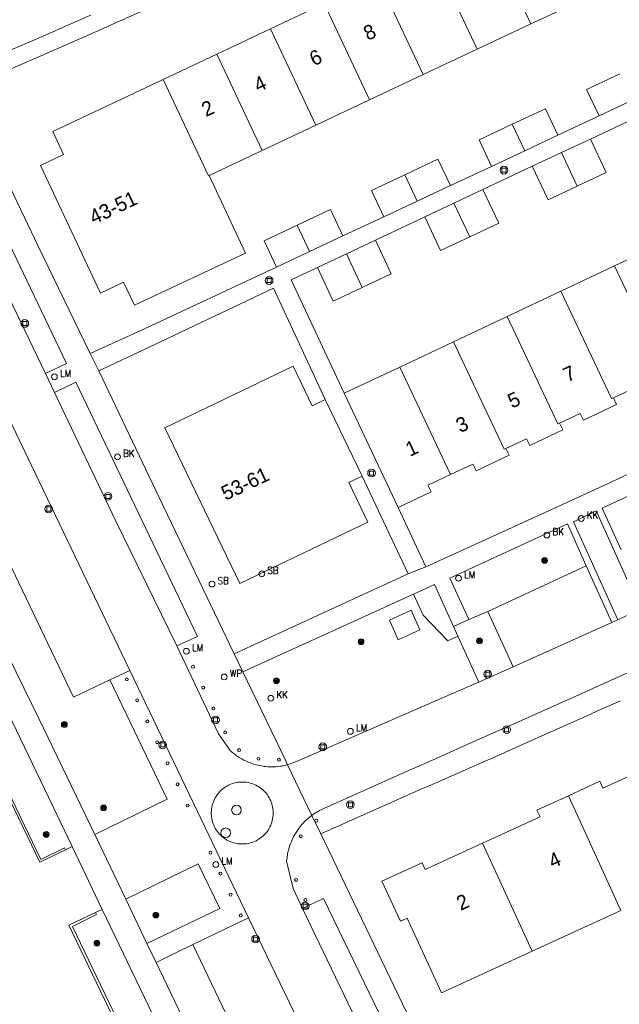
# Model space of a CAD drawing. Header units: metres. Extents: x 138165 to 154469, y 480134 to 494189.
# Tile 488 of 656: x 145796 to 145847, y 487907 to 487991. Entities that reach past the tile are written whole.
import ezdxf

# ---------------------------------------------------------------- set-up
doc = ezdxf.new("R2010")
doc.units = ezdxf.units.M
doc.header["$LTSCALE"] = 0.001
doc.header["$MEASUREMENT"] = 0
for name, color, linetype, lineweight in [('Level 5', 7, 'Continuous', 0), ('TOP-L-terrein hoogteverschil grondkering', 7, 'Continuous', 0), ('TOP-L-topo objecten punt', 7, 'Continuous', 0), ('TOP-L-topo objecten vlak', 7, 'Continuous', 0), ('TOP-L-verharding molgoot', 7, 'Continuous', 0), ('TOP-T-topo huisnummering naamgeving', 7, 'Continuous', 0)]:
    doc.layers.add(name, color=color, linetype=linetype, lineweight=lineweight)
doc.styles.add('Style-INTL_ISO', font='INTL_ISO.shx')
doc.styles.add('Style-STANDARD', font='STANDARD.shx')

# ---------------------------------------------------------------- blocks, each defined once
blk = doc.blocks.new('24')
at = {"layer": 'TOP-L-topo objecten punt', "color": 7, "linetype": 'Continuous', "lineweight": 0}
for radius in [0.025, 0.0182, 0.0115, 0.005]:
    blk.add_circle((0, 0), radius, dxfattribs=at)
blk = doc.blocks.new('39')
at = {"layer": 'TOP-L-topo objecten punt', "color": 7, "linetype": 'Continuous', "lineweight": 0}
for p, q in [((0.0175, 0.0175), (-0.0175, 0.0175)), ((-0.0175, 0.0175), (-0.0175, -0.0175)), ((0.0175, 0.0175), (0.0175, -0.0175)), ((0.0175, -0.0175), (-0.0175, -0.0175))]:
    blk.add_line(p, q, dxfattribs=at)
blk.add_circle((0, 0), 0.0332, dxfattribs=at)
blk = doc.blocks.new('*U13')
at = {"layer": 'Level 5', "color": 7, "linetype": 'Continuous', "lineweight": 0}
blk.add_circle((0, 0), 0.0415, dxfattribs=at)
blk = doc.blocks.new('150')
at = {"layer": 'Level 5', "color": 7, "linetype": 'Continuous', "lineweight": 0}
blk.add_blockref('*U13', (0, 0), dxfattribs=at)
blk = doc.blocks.new('72')
at = {"layer": 'TOP-L-topo objecten punt', "color": 7, "linetype": 'Continuous', "lineweight": 0}
blk.add_circle((0, 0), 0.025, dxfattribs=at)
at = {"layer": 'TOP-L-topo objecten punt', "color": 7, "linetype": 'Continuous', "lineweight": 0, "style": 'Style-STANDARD'}
blk.add_text('BK', height=0.06, dxfattribs=at).set_placement((0.0483, 0))
blk = doc.blocks.new('73')
at = {"layer": 'TOP-L-topo objecten punt', "color": 7, "linetype": 'Continuous', "lineweight": 0}
blk.add_circle((0, 0), 0.025, dxfattribs=at)
at = {"layer": 'TOP-L-topo objecten punt', "color": 7, "linetype": 'Continuous', "lineweight": 0, "style": 'Style-STANDARD'}
blk.add_text('WP', height=0.06, dxfattribs=at).set_placement((0.0483, 0))
blk = doc.blocks.new('10')
at = {"layer": 'TOP-L-topo objecten punt', "linetype": 'Continuous', "lineweight": 0}
blk.add_circle((0, 0), 0.0125, dxfattribs=at)
blk = doc.blocks.new('16')
at = {"layer": 'TOP-L-topo objecten punt', "color": 7, "linetype": 'Continuous', "lineweight": 0}
blk.add_circle((0, 0), 0.025, dxfattribs=at)
at = {"layer": 'TOP-L-topo objecten punt', "color": 7, "linetype": 'Continuous', "lineweight": 0, "style": 'Style-STANDARD'}
blk.add_text('LM', height=0.06, dxfattribs=at).set_placement((0.0483, 0))
blk = doc.blocks.new('119')
at = {"layer": 'TOP-L-topo objecten punt', "color": 7, "linetype": 'Continuous', "lineweight": 0}
blk.add_circle((0, 0), 0.025, dxfattribs=at)
at = {"layer": 'TOP-L-topo objecten punt', "color": 7, "linetype": 'Continuous', "lineweight": 0, "style": 'Style-STANDARD'}
blk.add_text('KK', height=0.06, dxfattribs=at).set_placement((0.0483, 0))
blk = doc.blocks.new('175')
at = {"layer": 'TOP-L-topo objecten punt', "color": 7, "linetype": 'Continuous', "lineweight": 0}
blk.add_circle((0, 0), 0.025, dxfattribs=at)
at = {"layer": 'TOP-L-topo objecten punt', "color": 7, "linetype": 'Continuous', "lineweight": 0, "style": 'Style-STANDARD'}
blk.add_text('SB', height=0.06, dxfattribs=at).set_placement((0.0483, 0))

msp = doc.modelspace()

# ---------------------------------------------------------------- linework, layer by layer
at = {"layer": 'TOP-L-terrein hoogteverschil grondkering', "flags": 128}
for points in [[(145768.213, 487986.221), (145768.274, 487986.021), (145766.189, 487985.007), (145797.793, 487919.295), (145799.83, 487920.3), (145799.931, 487920.13)], [(145799.931, 487920.13), (145797.714, 487919.067), (145786.765, 487941.788)], [(145815.556, 487881.72), (145800.213, 487913.68), (145802.508, 487914.767)], [(145802.508, 487914.767), (145802.579, 487914.589), (145800.516, 487913.568), (145824.97, 487862.682), (145824.756, 487862.586)]]:
    msp.add_lwpolyline(points, dxfattribs=at)
at = {"layer": 'TOP-L-topo objecten vlak', "flags": 128}
for points in [[(145839.88, 487991.036), (145835.988, 487999.306)], [(145831.374, 487997.134), (145835.266, 487988.865)], [(145830.651, 487986.693), (145826.759, 487994.962)], [(145839.88, 487991.036), (145844.495, 487993.208)], [(145791.138, 487985.379), (145793.388, 487986.362), (145795.637, 487987.347), (145797.885, 487988.334), (145802.379, 487990.313), (145804.625, 487991.305), (145806.87, 487992.3)], [(145822.145, 487992.79), (145817.53, 487990.618)], [(145826.037, 487984.521), (145822.145, 487992.79)], [(145790.616, 487986.489), (145791.59, 487987.201), (145792.487, 487987.601), (145794.412, 487988.437), (145798.259, 487990.116), (145800.182, 487990.958), (145802.103, 487991.802)], [(145817.53, 487990.618), (145812.916, 487988.447)], [(145817.53, 487990.618), (145821.422, 487982.349)], [(145835.266, 487988.865), (145839.88, 487991.036)], [(145812.916, 487988.447), (145808.302, 487986.275)], [(145816.808, 487980.178), (145812.916, 487988.447)], [(145830.651, 487986.693), (145835.266, 487988.865)], [(145768.752, 487986.493), (145800.493, 487920.434)], [(145826.037, 487984.521), (145830.651, 487986.693)], [(145847.527, 487986.765), (145844.676, 487985.423), (145845.751, 487983.14)], [(145808.302, 487986.275), (145798.825, 487981.815), (145799.762, 487979.824), (145797.772, 487978.888), (145802.925, 487967.94), (145804.915, 487968.876), (145805.851, 487966.885), (145815.389, 487971.375), (145812.255, 487978.035)], [(145808.302, 487986.275), (145812.195, 487978.005), (145812.255, 487978.035)], [(145802.041, 487962.736), (145797.523, 487972.067), (145797.013, 487973.152), (145791.138, 487985.379)], [(145821.422, 487982.349), (145826.037, 487984.521)], [(145914.145, 487983.909), (145904.02, 487978.901), (145880.752, 487967.665), (145874.462, 487964.687), (145871.667, 487963.367), (145866.074, 487960.734), (145863.276, 487959.419), (145857.679, 487956.796), (145852.077, 487954.181), (145849.275, 487952.875), (145846.473, 487951.572), (145840.865, 487948.971), (145830.881, 487944.427)], [(145848.592, 487984.503), (145845.751, 487983.14)], [(145842.22, 487981.487), (145841.148, 487983.763), (145838.298, 487982.422)], [(145845.751, 487983.14), (145842.22, 487981.487)], [(145845.009, 487981.158), (145849.242, 487983.161)], [(145816.808, 487980.178), (145821.422, 487982.349)], [(145838.298, 487982.422), (145835.447, 487981.08), (145836.513, 487978.815)], [(145839.367, 487980.151), (145838.298, 487982.422)], [(145842.22, 487981.487), (145839.367, 487980.151)], [(145842.51, 487979.991), (145845.009, 487981.158)], [(145843.867, 487977.108), (145846.363, 487978.283), (145845.009, 487981.158)], [(145812.255, 487978.035), (145816.808, 487980.178)], [(145839.367, 487980.151), (145836.513, 487978.815)], [(145840.012, 487978.818), (145842.51, 487979.991)], [(145843.867, 487977.108), (145842.51, 487979.991)], [(145784.555, 487979.021), (145805.441, 487935.542)], [(145832.982, 487977.161), (145831.914, 487979.43), (145829.064, 487978.088)], [(145836.513, 487978.815), (145832.982, 487977.161)], [(145835.778, 487976.814), (145840.012, 487978.818)], [(145840.012, 487978.818), (145841.37, 487975.932), (145843.867, 487977.108)], [(145790.131, 487977.771), (145791.966, 487978.66), (145800.013, 487961.885), (145798.22, 487961.038)], [(145829.064, 487978.088), (145826.213, 487976.746), (145827.276, 487974.489)], [(145830.129, 487975.826), (145829.064, 487978.088)], [(145798.22, 487961.038), (145790.131, 487977.771)], [(145832.982, 487977.161), (145830.129, 487975.826)], [(145833.284, 487975.643), (145835.778, 487976.814)], [(145834.638, 487972.765), (145837.134, 487973.939), (145835.778, 487976.814)], [(145830.129, 487975.826), (145827.276, 487974.489)], [(145830.788, 487974.466), (145833.284, 487975.643)], [(145833.284, 487975.643), (145834.638, 487972.765)], [(145823.744, 487972.836), (145822.677, 487975.104), (145819.827, 487973.763)], [(145819.827, 487973.763), (145816.976, 487972.421), (145818.038, 487970.164)], [(145820.892, 487971.5), (145819.827, 487973.763)], [(145827.276, 487974.489), (145823.744, 487972.836)], [(145826.553, 487972.472), (145830.788, 487974.466)], [(145830.788, 487974.466), (145832.141, 487971.59), (145834.638, 487972.765)], [(145823.744, 487972.836), (145820.892, 487971.5)], [(145824.055, 487971.302), (145826.553, 487972.472)], [(145825.41, 487968.422), (145827.906, 487969.596), (145826.553, 487972.472)], [(145851.701, 487972.449), (145847.088, 487970.274)], [(145820.892, 487971.5), (145818.038, 487970.164)], [(145821.556, 487970.131), (145824.055, 487971.302)], [(145824.055, 487971.302), (145825.41, 487968.422)], [(145818.038, 487970.164), (145806.407, 487964.718), (145802.041, 487962.736)], [(145823.869, 487959.33), (145819.3, 487969.064), (145821.556, 487970.131)], [(145821.556, 487970.131), (145822.913, 487967.247), (145825.41, 487968.422)], [(145847.088, 487970.274), (145842.474, 487968.1)], [(145851.59, 487961.121), (145851.437, 487961.049), (145847.088, 487970.274)], [(145802.794, 487961.255), (145807.039, 487963.265), (145817.775, 487968.343), (145822.228, 487958.796)], [(145842.474, 487968.1), (145837.862, 487965.926)], [(145842.474, 487968.1), (145846.823, 487958.874), (145846.976, 487958.946)], [(145837.862, 487965.926), (145833.248, 487963.751)], [(145842.363, 487956.772), (145842.211, 487956.7), (145837.862, 487965.926)], [(145833.248, 487963.751), (145828.636, 487961.577)], [(145833.248, 487963.751), (145837.597, 487954.525), (145837.75, 487954.597)], [(145802.794, 487961.255), (145802.041, 487962.736)], [(145798.976, 487959.413), (145798.22, 487961.038)], [(145814.416, 487936.979), (145807.689, 487950.989), (145802.794, 487961.255)], [(145822.228, 487958.796), (145821.1, 487958.254), (145819.467, 487961.652), (145808.464, 487956.366), (145814.891, 487942.99), (145825.894, 487948.277), (145824.261, 487951.675), (145825.389, 487952.217)], [(145828.636, 487961.577), (145823.869, 487959.33)], [(145828.636, 487961.577), (145832.984, 487952.351)], [(145846.976, 487958.946), (145848.751, 487959.783), (145849.024, 487959.203), (145851.863, 487960.541), (145851.59, 487961.121)], [(145809.487, 487937.653), (145811.266, 487938.446), (145800.802, 487960.275), (145798.976, 487959.413)], [(145809.487, 487937.653), (145804.229, 487948.425), (145798.976, 487959.413)], [(145828.491, 487949.525), (145823.869, 487959.33)], [(145822.228, 487958.796), (145825.389, 487952.217)], [(145842.363, 487956.772), (145844.138, 487957.608), (145844.411, 487957.029), (145847.249, 487958.367), (145846.976, 487958.946)], [(145847.647, 487945.894), (145846.013, 487949.463), (145865.755, 487958.631), (145867.426, 487955.045)], [(145837.75, 487954.597), (145839.524, 487955.434), (145839.797, 487954.854), (145842.636, 487956.193), (145842.363, 487956.772)], [(145832.984, 487952.351), (145834.914, 487953.261), (145835.187, 487952.681), (145838.023, 487954.018), (145837.75, 487954.597)], [(145825.389, 487952.217), (145829.356, 487943.843)], [(145828.491, 487949.525), (145831.328, 487950.862), (145831.055, 487951.442), (145832.984, 487952.351)], [(145830.881, 487944.427), (145828.491, 487949.525)], [(145847.364, 487939.894), (145843.541, 487948.311), (145845.506, 487949.244), (145849.313, 487940.796)], [(145802.43, 487921.444), (145797.64, 487931.403), (145790.434, 487946.037), (145793.695, 487947.675)], [(145793.695, 487947.675), (145800.616, 487933.259), (145803.74, 487934.733)], [(145834.551, 487939.903), (145832.936, 487943.459), (145843.028, 487948.123), (145844.63, 487944.516)], [(145830.881, 487944.427), (145829.356, 487943.843)], [(145844.63, 487944.516), (145836.184, 487940.608)], [(145844.63, 487944.516), (145846.843, 487939.658)], [(145829.356, 487943.843), (145814.416, 487936.979)], [(145829.818, 487942.081), (145831.628, 487942.904), (145833.235, 487939.325)], [(145800.493, 487920.434), (145799.931, 487920.13), (145797.714, 487919.067), (145786.765, 487941.788)], [(145815.167, 487935.415), (145829.818, 487942.081)], [(145833.627, 487938.473), (145832.756, 487938.072), (145830.633, 487940.29), (145829.818, 487942.081)], [(145849.313, 487940.796), (145847.364, 487939.894)], [(145827.738, 487939.85), (145828.496, 487938.162), (145830.358, 487939.018), (145829.601, 487940.706), (145827.738, 487939.85)], [(145834.551, 487939.903), (145833.235, 487939.325)], [(145836.184, 487940.608), (145834.551, 487939.903)], [(145838.367, 487935.849), (145836.184, 487940.608)], [(145847.364, 487939.894), (145846.843, 487939.658)], [(145833.235, 487939.325), (145833.627, 487938.473)], [(145846.843, 487939.658), (145838.367, 487935.849)], [(145833.627, 487938.473), (145835.433, 487934.545)], [(145818.995, 487927.437), (145818.938, 487927.422), (145818.838, 487927.399), (145818.637, 487927.357), (145818.535, 487927.338), (145818.434, 487927.322), (145818.332, 487927.308), (145818.127, 487927.286), (145818.024, 487927.278), (145817.922, 487927.272), (145817.819, 487927.268), (145817.716, 487927.265), (145817.613, 487927.265), (145817.407, 487927.271), (145817.305, 487927.277), (145817.1, 487927.294), (145816.997, 487927.306), (145816.895, 487927.32), (145816.794, 487927.336), (145816.591, 487927.373), (145816.491, 487927.395), (145816.291, 487927.444), (145816.093, 487927.501), (145815.995, 487927.532), (145815.801, 487927.601), (145815.705, 487927.638), (145815.515, 487927.717), (145815.329, 487927.804), (145815.237, 487927.85), (145815.055, 487927.948), (145814.966, 487927.999), (145814.791, 487928.107), (145814.62, 487928.222), (145814.537, 487928.282), (145814.454, 487928.343), (145814.373, 487928.406), (145814.293, 487928.471), (145814.214, 487928.537), (145814.136, 487928.605), (145814.06, 487928.674), (145813.071, 487930.094), (145809.487, 487937.653)], [(145814.416, 487936.979), (145815.167, 487935.415)], [(145821.085, 487923.099), (145821.216, 487923.194), (145821.388, 487923.307), (145821.476, 487923.362), (145821.565, 487923.415), (145821.655, 487923.466), (145821.746, 487923.515), (145821.931, 487923.608), (145822.119, 487923.694), (145827.338, 487926.047), (145829.256, 487926.89), (145831.174, 487927.736), (145835.006, 487929.431), (145838.836, 487931.135), (145842.662, 487932.845), (145844.574, 487933.703), (145846.484, 487934.563), (145850.304, 487936.288)], [(145835.433, 487934.545), (145838.367, 487935.849)], [(145803.74, 487934.733), (145805.441, 487935.542)], [(145805.441, 487935.542), (145815.648, 487914.312)], [(145818.995, 487927.437), (145818.805, 487927.833), (145815.167, 487935.415)], [(145803.74, 487934.733), (145808.657, 487924.482), (145802.43, 487921.444)], [(145835.433, 487934.545), (145833.609, 487933.749), (145819.775, 487927.711), (145818.995, 487927.437)], [(145821.854, 487921.502), (145830.056, 487925.162), (145831.812, 487925.931), (145835.321, 487927.475), (145837.074, 487928.25), (145840.578, 487929.805), (145844.079, 487931.368), (145845.828, 487932.152), (145847.576, 487932.937)], [(145821.085, 487923.099), (145818.995, 487927.437)], [(145851.016, 487927.706), (145846.077, 487925.443), (145845.81, 487926.025), (145843.113, 487924.789)], [(145815.605, 487920.687), (145815.463, 487920.664), (145815.32, 487920.648), (145815.177, 487920.64), (145815.033, 487920.64), (145814.889, 487920.648), (145814.746, 487920.663), (145814.604, 487920.687), (145814.463, 487920.717), (145814.324, 487920.756), (145814.188, 487920.802), (145814.054, 487920.855), (145813.923, 487920.915), (145813.796, 487920.983), (145813.673, 487921.057), (145813.553, 487921.138), (145813.439, 487921.225), (145813.329, 487921.318), (145813.224, 487921.417), (145813.125, 487921.521), (145813.032, 487921.631), (145812.945, 487921.745), (145812.864, 487921.864), (145812.789, 487921.988), (145812.722, 487922.115), (145812.661, 487922.245), (145812.608, 487922.379), (145812.562, 487922.515), (145812.523, 487922.654), (145812.492, 487922.795), (145812.468, 487922.937), (145812.453, 487923.08), (145812.445, 487923.223), (145812.444, 487923.367), (145812.452, 487923.511), (145812.467, 487923.654), (145812.49, 487923.796), (145812.521, 487923.937), (145812.56, 487924.076), (145812.605, 487924.212), (145812.658, 487924.346), (145812.719, 487924.477), (145812.786, 487924.604), (145812.86, 487924.728), (145812.94, 487924.847), (145813.027, 487924.962), (145813.12, 487925.072), (145813.219, 487925.176), (145813.323, 487925.276), (145813.433, 487925.369), (145813.547, 487925.456), (145813.666, 487925.537), (145813.79, 487925.612), (145813.917, 487925.68), (145814.047, 487925.74), (145814.181, 487925.794), (145814.317, 487925.84), (145814.456, 487925.879), (145814.596, 487925.91), (145814.738, 487925.934), (145814.881, 487925.95), (145815.025, 487925.958), (145815.169, 487925.958), (145815.313, 487925.951), (145815.457, 487925.936), (145815.599, 487925.913), (145815.74, 487925.882), (145815.879, 487925.844), (145816.016, 487925.798), (145816.15, 487925.745), (145816.281, 487925.685), (145816.408, 487925.617), (145816.532, 487925.543), (145816.651, 487925.462), (145816.766, 487925.375), (145816.876, 487925.282), (145816.981, 487925.183), (145817.081, 487925.079), (145817.174, 487924.969), (145817.262, 487924.854), (145817.343, 487924.735), (145817.417, 487924.612), (145817.485, 487924.485), (145817.546, 487924.354), (145817.599, 487924.22), (145817.645, 487924.083), (145817.684, 487923.944), (145817.715, 487923.804), (145817.739, 487923.661), (145817.755, 487923.518), (145817.763, 487923.374), (145817.763, 487923.23), (145817.755, 487923.086), (145817.74, 487922.943), (145817.716, 487922.8), (145817.686, 487922.66), (145817.647, 487922.521), (145817.601, 487922.384), (145817.548, 487922.25), (145817.487, 487922.119), (145817.42, 487921.992), (145817.346, 487921.868), (145817.265, 487921.749), (145817.178, 487921.634), (145817.084, 487921.524), (145816.985, 487921.419), (145816.881, 487921.32), (145816.771, 487921.227), (145816.656, 487921.139), (145816.537, 487921.058), (145816.413, 487920.984), (145816.286, 487920.916), (145816.155, 487920.856), (145816.021, 487920.802), (145815.885, 487920.756), (145815.746, 487920.718), (145815.605, 487920.687)], [(145843.113, 487924.789), (145840.415, 487923.552), (145840.682, 487922.97), (145835.744, 487920.707)], [(145843.113, 487924.789), (145847.63, 487914.932)], [(145820.292, 487915.099), (145819.469, 487916.807), (145818.912, 487919.153), (145818.925, 487919.311), (145818.949, 487919.516), (145818.981, 487919.72), (145819, 487919.822), (145819.021, 487919.923), (145819.069, 487920.125), (145819.096, 487920.224), (145819.155, 487920.423), (145819.222, 487920.618), (145819.297, 487920.811), (145819.379, 487921.001), (145819.468, 487921.188), (145819.515, 487921.28), (145819.564, 487921.371), (145819.615, 487921.461), (145819.722, 487921.638), (145819.778, 487921.725), (145819.895, 487921.895), (145820.018, 487922.061), (145820.082, 487922.142), (145820.215, 487922.301), (145820.354, 487922.454), (145820.426, 487922.529), (145820.573, 487922.674), (145820.726, 487922.813), (145820.884, 487922.946), (145820.965, 487923.01), (145821.048, 487923.073), (145821.085, 487923.099)], [(145821.854, 487921.502), (145821.085, 487923.099)], [(145805.097, 487915.893), (145802.43, 487921.444)], [(145844.981, 487873.383), (145821.854, 487921.502)], [(145800.493, 487920.434), (145803.081, 487915.004)], [(145835.744, 487920.707), (145830.814, 487918.447), (145830.547, 487919.03), (145827.105, 487917.452), (145828.683, 487914.008), (145829.266, 487914.275), (145832.205, 487907.862), (145839.995, 487911.433)], [(145839.995, 487911.433), (145835.744, 487920.707)], [(145805.097, 487915.893), (145811.325, 487918.951), (145813.165, 487915.11), (145806.904, 487912.108)], [(145806.904, 487912.108), (145805.097, 487915.893)], [(145820.292, 487915.099), (145822.085, 487915.956), (145829.912, 487899.751), (145828.096, 487898.857)], [(145815.556, 487881.72), (145800.213, 487913.68), (145802.508, 487914.767), (145803.081, 487915.004)], [(145803.081, 487915.004), (145821.624, 487876.479), (145827.772, 487863.514)], [(145828.096, 487898.857), (145820.292, 487915.099)], [(145839.995, 487911.433), (145847.63, 487914.932)], [(145810.861, 487912.02), (145815.648, 487914.312)], [(145815.648, 487914.312), (145823.053, 487898.946)], [(145807.699, 487910.472), (145806.904, 487912.108)], [(145807.699, 487910.472), (145810.861, 487912.02)], [(145810.861, 487912.02), (145818.22, 487896.654)], [(145818.22, 487896.654), (145815.08, 487895.114), (145807.699, 487910.472)]]:
    msp.add_lwpolyline(points, dxfattribs=at)
at = {"layer": 'TOP-L-verharding molgoot', "flags": 128}
for points in [[(145784.555, 487979.021), (145805.441, 487935.542)], [(145790.131, 487977.771), (145798.22, 487961.038)], [(145809.487, 487937.653), (145804.229, 487948.425), (145798.976, 487959.413)], [(145846.843, 487939.658), (145838.367, 487935.849)], [(145828.096, 487898.857), (145820.292, 487915.099)], [(145815.648, 487914.312), (145823.053, 487898.946)]]:
    msp.add_lwpolyline(points, dxfattribs=at)

# ---------------------------------------------------------------- block references
at = {"layer": 'TOP-L-topo objecten punt', "xscale": 10, "yscale": 10, "zscale": 10}
for name, p in [('39', (145837.584, 487978.488)), ('39', (145817.412, 487969.01)), ('39', (145796.426, 487965.327)), ('16', (145798.97, 487960.749)), ('72', (145804.389, 487953.877)), ('39', (145826.209, 487952.485)), ('39', (145803.571, 487950.482)), ('39', (145798.484, 487949.4)), ('119', (145844.216, 487948.579)), ('72', (145841.27, 487947.164)), ('24', (145841.074, 487944.975)), ('175', (145816.784, 487943.83)), ('175', (145812.506, 487942.954)), ('16', (145833.678, 487943.454)), ('24', (145825.31, 487938.007)), ('24', (145835.476, 487938.07)), ('16', (145810.304, 487937.185)), ('10', (145810.876, 487935.86)), ('10', (145805.19, 487934.773)), ('73', (145813.56, 487934.98)), ('24', (145818.041, 487934.652)), ('39', (145836.188, 487935.219)), ('10', (145811.753, 487934.067)), ('10', (145806.076, 487932.982)), ('119', (145817.558, 487933.151)), ('10', (145812.628, 487932.283)), ('39', (145812.808, 487931.292)), ('24', (145799.822, 487930.889)), ('10', (145806.957, 487931.167)), ('16', (145824.391, 487930.313)), ('39', (145837.81, 487930.45)), ('10', (145813.637, 487930.218)), ('10', (145807.797, 487929.373)), ('39', (145808.276, 487929.144)), ('39', (145822.021, 487928.979)), ('10', (145814.835, 487928.702)), ('10', (145816.501, 487927.948)), ('10', (145808.688, 487927.566)), ('10', (145818.252, 487927.872)), ('10', (145809.55, 487925.768)), ('24', (145803.194, 487923.735)), ('10', (145810.411, 487923.947)), ('150', (145814.608, 487923.552)), ('39', (145824.39, 487924.01)), ('10', (145821.466, 487922.641)), ('24', (145798.269, 487921.461)), ('150', (145813.68, 487921.6)), ('10', (145820.127, 487921.303)), ('10', (145812.376, 487919.895)), ('16', (145812.84, 487918.875)), ('10', (145813.231, 487918.101)), ('10', (145819.729, 487917.552)), ('10', (145814.102, 487916.292)), ('39', (145820.505, 487915.309)), ('10', (145820.532, 487915.832)), ('24', (145807.684, 487914.539)), ('10', (145814.978, 487914.507)), ('24', (145802.623, 487912.127)), ('39', (145816.245, 487912.478))]:
    msp.add_blockref(name, p, dxfattribs=at)

# ---------------------------------------------------------------- texts
at = {"layer": 'TOP-T-topo huisnummering naamgeving', "style": 'Style-INTL_ISO'}
for s, rotation, p in [('8', 25.2, (145825.889, 487989.579)), ('6', 25.2, (145821.254, 487987.397)), ('4', 25.2, (145816.471, 487985.146)), ('2', 25.2, (145811.985, 487983.036)), ('43-51', 25.2, (145802.346, 487973.802)), ('7', 25.2, (145843.042, 487960.254)), ('5', 25.2, (145838.278, 487958.008)), ('3', 25.2, (145833.825, 487955.909)), ('1', 25.2, (145829.499, 487953.869)), ('53-61', 25.2, (145813.673, 487950.099)), ('4', 24.6, (145841.765, 487918.516)), ('2', 24.6, (145833.864, 487914.895))]:
    msp.add_text(s, height=1.25, rotation=rotation, dxfattribs=at).set_placement(p)

doc.saveas('drawing.dxf')
